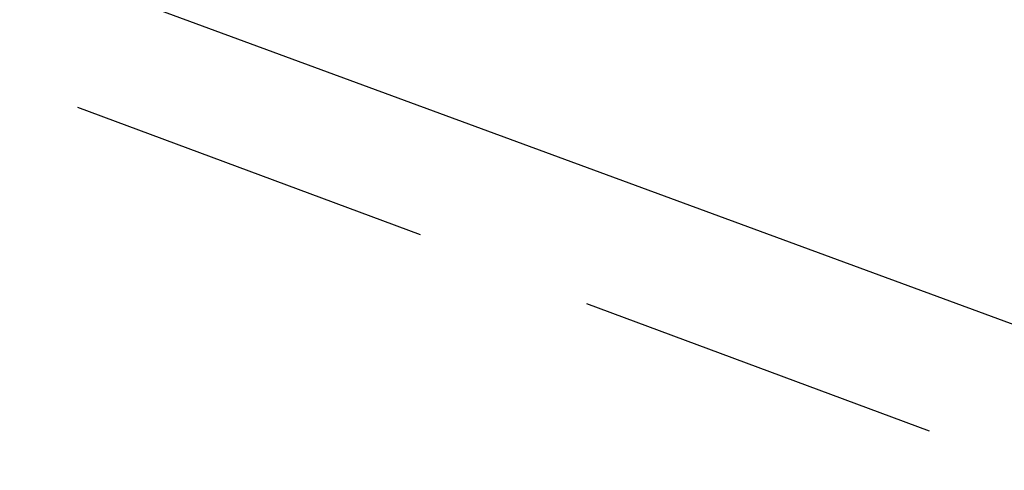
# Model space of a CAD drawing. Header units: feet. Extents: x -79 to 198, y -22 to 181.
# Tile 954 of 982: x 124.721 to 126.062, y 146.178 to 146.791. Entities that reach past the tile are written whole.
import ezdxf

# ---------------------------------------------------------------- set-up
doc = ezdxf.new("R2010")
doc.units = ezdxf.units.FT
doc.layers.add('A-LINEA', color=7, linetype='CONTINUOUS')

msp = doc.modelspace()

# ---------------------------------------------------------------- linework, layer by layer
at = {"layer": 'A-LINEA'}
for p, q in [((123.1333, 147.4578), (126.6133, 146.1778)), ((123.1333, 147.4578), (126.6133, 146.1778)), ((125.2667, 146.4978), (124.8, 146.6711)), ((125.2667, 146.4978), (124.8, 146.6711)), ((125.96, 146.2311), (125.4933, 146.4044)), ((125.96, 146.2311), (125.4933, 146.4044))]:
    msp.add_line(p, q, dxfattribs=at)

doc.saveas('drawing.dxf')
